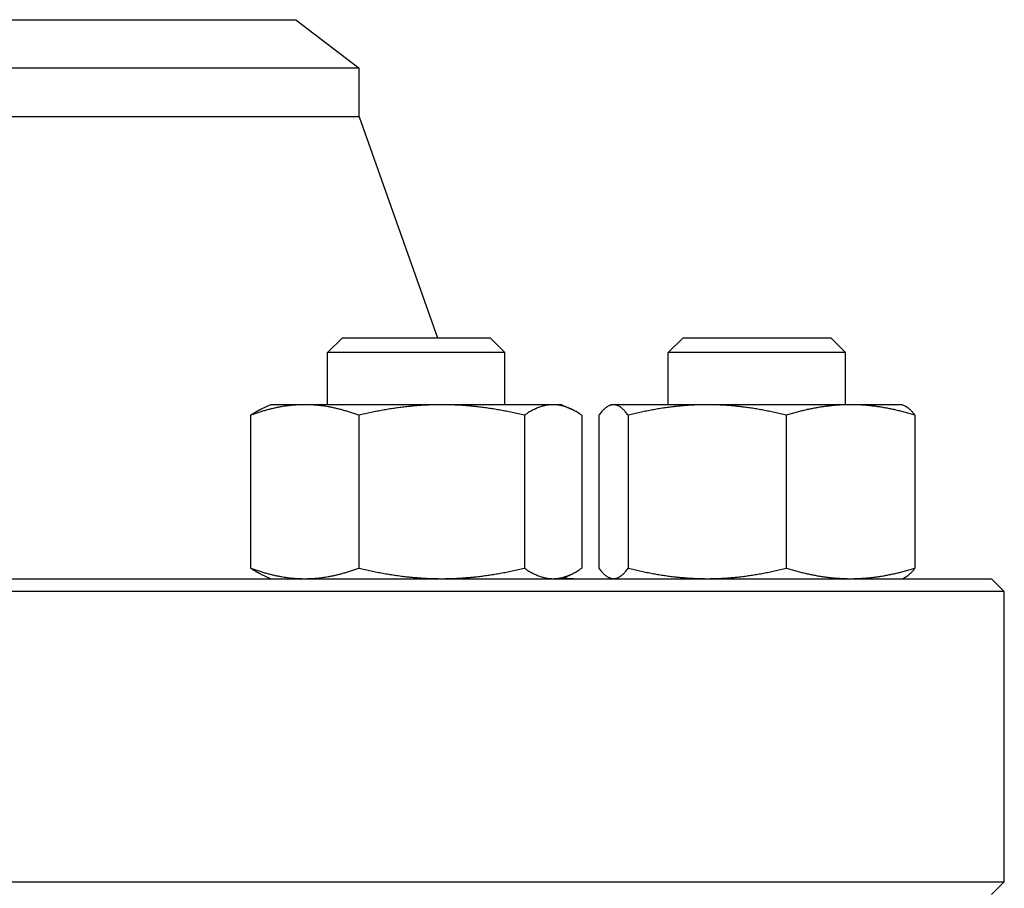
# Model space of a CAD drawing. Header units: inches. Extents: x 24 to 1128, y -69 to 748.
# Tile 600 of 656: x 613.42 to 618.28, y 593.62 to 597.91. Entities that reach past the tile are written whole.
import ezdxf

# ---------------------------------------------------------------- set-up
doc = ezdxf.new("R2010")
doc.units = ezdxf.units.IN
doc.header["$LTSCALE"] = 32
doc.header["$MEASUREMENT"] = 0
doc.layers.add('Visible (ANSI)', color=7, linetype='Continuous', lineweight=30)

msp = doc.modelspace()

# ---------------------------------------------------------------- linework, layer by layer
at = {"layer": 'Visible (ANSI)'}
for p, q in [((606.77813, 597.91353), (614.78313, 597.91353)), ((614.78313, 597.91353), (615.09563, 597.67374)), ((615.09563, 597.67374), (606.46563, 597.67374)), ((615.09563, 597.43353), (615.09563, 597.67374)), ((615.09563, 597.43353), (606.46563, 597.43353)), ((615.09563, 597.43353), (615.48287, 596.34353)), ((615.01224, 596.34353), (614.93933, 596.27061)), ((615.01224, 596.34353), (615.74141, 596.34353)), ((615.74141, 596.34353), (615.81433, 596.27061)), ((616.69457, 596.34353), (616.62165, 596.27061)), ((616.69457, 596.34353), (617.42373, 596.34353)), ((617.42373, 596.34353), (617.49665, 596.27061)), ((615.81433, 596.27061), (614.93933, 596.27061)), ((614.93933, 596.01253), (614.93933, 596.27061)), ((615.81433, 596.01253), (615.81433, 596.27061)), ((617.49665, 596.27061), (616.62165, 596.27061)), ((616.62165, 596.01253), (616.62165, 596.27061)), ((617.49665, 596.01253), (617.49665, 596.27061)), ((614.65783, 596.01253), (614.61204, 595.99118)), ((614.82664, 596.01253), (614.65783, 596.01253)), ((615.50259, 596.01253), (614.82664, 596.01253)), ((616.05278, 596.01253), (615.50259, 596.01253)), ((616.09583, 596.01253), (616.05278, 596.01253)), ((616.09583, 596.01253), (616.14161, 595.99118)), ((616.34015, 596.01253), (616.32889, 596.00728)), ((616.35124, 596.01253), (616.34015, 596.01253)), ((616.81411, 596.01253), (616.35124, 596.01253)), ((617.52202, 596.01253), (616.81411, 596.01253)), ((617.77815, 596.01253), (617.52202, 596.01253)), ((617.77815, 596.01253), (617.78941, 596.00728)), ((614.5594, 595.96066), (614.5594, 595.2054)), ((615.09388, 595.96066), (615.09388, 595.2054)), ((615.91131, 595.96066), (615.91131, 595.2054)), ((616.19426, 595.96066), (616.19426, 595.2054)), ((616.27863, 595.96066), (616.27863, 595.2054)), ((616.42385, 595.96066), (616.42385, 595.2054)), ((617.20437, 595.96066), (617.20437, 595.2054)), ((617.83968, 595.96066), (617.83968, 595.2054)), ((603.34313, 595.15353), (618.21813, 595.15353)), ((614.65783, 595.15353), (614.61204, 595.17488)), ((616.09583, 595.15353), (616.14161, 595.17488)), ((616.34015, 595.15353), (616.32889, 595.15878)), ((617.77815, 595.15353), (617.78941, 595.15878)), ((618.21813, 595.15353), (618.28063, 595.09103)), ((618.28063, 595.09103), (603.28063, 595.09103)), ((618.28063, 593.65603), (618.28063, 595.09103)), ((603.28063, 593.65603), (618.28063, 593.65603)), ((618.21813, 593.59353), (618.28063, 593.65603))]:
    msp.add_line(p, q, dxfattribs=at)
msp.add_arc((616.17037, 595.52853), 0.375, 260.3155, 270, dxfattribs=at)
for points, weights in [([(614.82664, 596.01253), (614.70261, 596.01253), (614.5594, 595.96066)], [1, 1.0379548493, 1]), ([(615.09388, 595.96066), (614.95066, 596.01253), (614.82664, 596.01253)], [1, 1.0379548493, 1]), ([(615.50259, 596.01253), (615.31291, 596.01253), (615.09388, 595.96066)], [1, 1.0379548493, 1]), ([(615.91131, 595.96066), (615.69228, 596.01253), (615.50259, 596.01253)], [1, 1.0379548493, 1]), ([(616.05278, 596.01253), (615.98712, 596.01253), (615.91131, 595.96066)], [1, 1.0379548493, 1]), ([(616.19426, 595.96066), (616.11844, 596.01253), (616.05278, 596.01253)], [1, 1.0379548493, 1]), ([(616.35124, 596.01253), (616.31754, 596.01253), (616.27863, 595.96066)], [1, 1.0379548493, 1]), ([(616.42385, 595.96066), (616.38493, 596.01253), (616.35124, 596.01253)], [1, 1.0379548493, 1]), ([(616.81411, 596.01253), (616.63299, 596.01253), (616.42385, 595.96066)], [1, 1.0379548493, 1]), ([(617.20437, 595.96066), (616.99523, 596.01253), (616.81411, 596.01253)], [1, 1.0379548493, 1]), ([(617.52202, 596.01253), (617.3746, 596.01253), (617.20437, 595.96066)], [1, 1.0379548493, 1]), ([(617.83968, 595.96066), (617.66945, 596.01253), (617.52202, 596.01253)], [1, 1.0379548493, 1]), ([(614.5594, 595.96066), (614.5868, 595.97941), (614.61204, 595.99118)], [1, 1.01339325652, 1.01733426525]), ([(617.78941, 596.00728), (617.81293, 595.99631), (617.83968, 595.96066)], [1.01653872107, 1.02578038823, 1]), ([(614.5594, 595.2054), (614.70261, 595.15353), (614.82664, 595.15353)], [1, 1.0379548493, 1]), ([(614.61204, 595.17488), (614.5868, 595.18665), (614.5594, 595.2054)], [1.01733426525, 1.01339325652, 1]), ([(614.82664, 595.15353), (614.95066, 595.15353), (615.09388, 595.2054)], [1, 1.0379548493, 1]), ([(615.09388, 595.2054), (615.31291, 595.15353), (615.50259, 595.15353)], [1, 1.0379548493, 1]), ([(615.50259, 595.15353), (615.69228, 595.15353), (615.91131, 595.2054)], [1, 1.0379548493, 1]), ([(615.91131, 595.2054), (615.98712, 595.15353), (616.05278, 595.15353)], [1, 1.0379548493, 1]), ([(616.05278, 595.15353), (616.11844, 595.15353), (616.19426, 595.2054)], [1, 1.0379548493, 1]), ([(616.27863, 595.2054), (616.31754, 595.15353), (616.35124, 595.15353)], [1, 1.0379548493, 1]), ([(616.35124, 595.15353), (616.38493, 595.15353), (616.42385, 595.2054)], [1, 1.0379548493, 1]), ([(616.42385, 595.2054), (616.63299, 595.15353), (616.81411, 595.15353)], [1, 1.0379548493, 1]), ([(616.81411, 595.15353), (616.99523, 595.15353), (617.20437, 595.2054)], [1, 1.0379548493, 1]), ([(617.20437, 595.2054), (617.3746, 595.15353), (617.52202, 595.15353)], [1, 1.0379548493, 1]), ([(617.52202, 595.15353), (617.66945, 595.15353), (617.83968, 595.2054)], [1, 1.0379548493, 1]), ([(617.83968, 595.2054), (617.81293, 595.16975), (617.78941, 595.15878)], [1, 1.02578038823, 1.01653872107])]:
    msp.add_rational_spline(points, weights, degree=2, dxfattribs=at)

doc.saveas('drawing.dxf')
